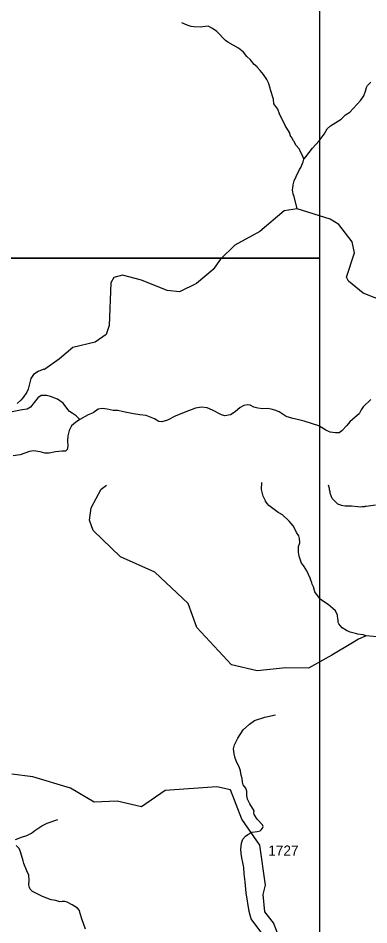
# Model space of a CAD drawing. Extents: x 1159738 to 1321356, y 736314 to 882035.
# Drawn here: x 1285565 to 1289863, y 802823 to 813953 of the extents above; entities that cross this region are included whole.
import ezdxf

# ---------------------------------------------------------------- set-up
doc = ezdxf.new("R2010")
doc.units = 0
for name, color, linetype in [('Exist Hydrographic Creek Single Shore', 7, 'Continuous'), ('Exist Hydrographic Misc Water Feature', 7, 'Continuous'), ('Exist Road Non-System Type 51', 7, 'Continuous'), ('Exist Road Secondary Type 10 Attributed', 7, 'Continuous'), ('Exist Road Secondary Type 51 Attributed', 7, 'Continuous'), ('Exist Road Secondary Type 51 Number Label', 7, 'Continuous'), ('Map Preparation Inset Cut Line', 7, 'Continuous')]:
    doc.layers.add(name, color=color, linetype=linetype)

msp = doc.modelspace()

# ---------------------------------------------------------------- linework, layer by layer
at = {"layer": 'Exist Hydrographic Creek Single Shore'}
msp.add_lwpolyline([(1288741, 802732), (1288694, 802848), (1288589, 802985), (1288569, 803195), (1288597, 803309), (1288526, 803803), (1288308, 804119), (1288167, 804480), (1288001, 804516), (1287366, 804473), (1287078, 804272), (1286779, 804340), (1286496, 804330), (1286208, 804503), (1285744, 804640), (1285487, 804672)], dxfattribs=at)
at = {"layer": 'Exist Hydrographic Misc Water Feature'}
for points in [[(1289067, 812222), (1289052, 812267), (1289014, 812338), (1289015, 812344), (1288974, 812389), (1288945, 812443), (1288940, 812446), (1288915, 812491), (1288909, 812495), (1288891, 812548), (1288837, 812633), (1288770, 812780), (1288747, 812836), (1288701, 812902), (1288695, 812958), (1288658, 813071), (1288655, 813095), (1288633, 813160), (1288614, 813200), (1288574, 813262), (1288532, 813311), (1288493, 813350), (1288493, 813356), (1288456, 813385), (1288414, 813439), (1288367, 813480), (1288328, 813534), (1288264, 813584), (1288136, 813658), (1288107, 813679), (1288000, 813788), (1287949, 813825), (1287894, 813853), (1287798, 813842), (1287718, 813845), (1287686, 813850), (1287638, 813865), (1287571, 813897)], [(1289067, 812222), (1289092, 812249), (1289172, 812358), (1289256, 812448), (1289316, 812530), (1289354, 812593), (1289395, 812632), (1289493, 812691), (1289526, 812714), (1289577, 812767), (1289632, 812800), (1289765, 812944), (1289801, 812999), (1289823, 813055), (1289836, 813102), (1289849, 813126), (1289886, 813165)], [(1288984, 811613), (1288947, 811762), (1288936, 811794), (1288933, 811826), (1288929, 811834), (1288930, 811882), (1288935, 811890), (1288935, 811906), (1288949, 811954), (1288972, 812009), (1289015, 812096), (1289030, 812119), (1289058, 812190), (1289067, 812222)], [(1290197, 810417), (1289793, 810576), (1289613, 810724), (1289589, 810774), (1289688, 811071), (1289658, 811206), (1289497, 811419), (1289390, 811487), (1288984, 811613), (1288825, 811587), (1288527, 811334), (1288223, 811166), (1288044, 810995), (1287957, 810866), (1287753, 810696), (1287542, 810592), (1287392, 810611), (1287078, 810736), (1286846, 810799), (1286737, 810769), (1286702, 810704), (1286681, 810179), (1286645, 810071), (1286509, 809976), (1286234, 809909), (1286071, 809772), (1285889, 809641)], [(1285889, 809641), (1285881, 809642), (1285812, 809616), (1285755, 809578), (1285721, 809531), (1285689, 809400), (1285672, 809360), (1285627, 809298), (1285599, 809264), (1285552, 809222)], [(1289829, 806371), (1289795, 806382), (1289723, 806393), (1289715, 806397), (1289636, 806415), (1289591, 806436), (1289537, 806469), (1289495, 806520), (1289491, 806528), (1289488, 806544), (1289489, 806568), (1289485, 806576), (1289478, 806624), (1289454, 806677), (1289423, 806708), (1289364, 806756), (1289273, 806817), (1289203, 806909), (1289185, 806974), (1289170, 807006), (1289166, 807022), (1289151, 807055), (1289144, 807079), (1289103, 807168), (1289063, 807233), (1289038, 807264), (1289008, 807347), (1289001, 807396), (1289000, 807467), (1289017, 807511), (1289017, 807519), (1289015, 807567), (1289004, 807599), (1288977, 807638), (1288964, 807669), (1288934, 807722), (1288885, 807777), (1288804, 807858), (1288752, 807883), (1288639, 807969), (1288616, 807994), (1288597, 808022), (1288597, 808028), (1288570, 808085), (1288552, 808150), (1288549, 808166), (1288550, 808254)], [(1290181, 806340), (1289829, 806371), (1289738, 806329), (1289662, 806285), (1289408, 806133), (1289125, 805975), (1288846, 805980), (1288495, 805941), (1288180, 806013), (1287757, 806474), (1287648, 806769), (1287240, 807154), (1286820, 807340), (1286486, 807665), (1286439, 807791), (1286459, 807941), (1286582, 808172), (1286650, 808220)], [(1289944, 807974), (1289831, 807957), (1289815, 807958), (1289807, 807954), (1289783, 807955), (1289767, 807951), (1289727, 807953), (1289651, 807963), (1289575, 807961), (1289527, 807970), (1289519, 807975), (1289482, 807988), (1289451, 808019), (1289445, 808022), (1289412, 808057), (1289388, 808123), (1289388, 808139), (1289381, 808164), (1289382, 808180), (1289371, 808220)]]:
    msp.add_lwpolyline(points, dxfattribs=at)
at = {"layer": 'Exist Road Non-System Type 51'}
for points in [[(1286323, 809027), (1286275, 809073), (1286228, 809104), (1286196, 809123), (1286173, 809149), (1286116, 809227), (1286046, 809276), (1285962, 809309), (1285912, 809321), (1285849, 809319), (1285808, 809293), (1285715, 809178), (1285676, 809151), (1285613, 809145), (1285490, 809120)], [(1289888, 809273), (1289795, 809180), (1289771, 809144), (1289745, 809097), (1289695, 809054), (1289632, 808999), (1289593, 808954), (1289532, 808888), (1289498, 808864), (1289455, 808861), (1289389, 808872), (1289338, 808897), (1289249, 808950), (1289070, 809006), (1288991, 809027), (1288931, 809040), (1288893, 809051), (1288852, 809065), (1288766, 809119), (1288710, 809140), (1288667, 809154), (1288622, 809162), (1288565, 809158), (1288501, 809165), (1288452, 809178), (1288411, 809201), (1288375, 809205), (1288332, 809199), (1288286, 809174), (1288225, 809120), (1288168, 809085), (1288100, 809070), (1288057, 809085), (1287946, 809142), (1287883, 809171), (1287814, 809176), (1287740, 809167), (1287602, 809111), (1287490, 809068), (1287396, 809019), (1287325, 808997), (1287291, 809002), (1287235, 809033), (1287133, 809074), (1287056, 809085), (1286979, 809096), (1286858, 809121), (1286786, 809135), (1286729, 809135), (1286656, 809153), (1286600, 809160), (1286546, 809153), (1286486, 809106), (1286425, 809083), (1286323, 809027), (1286268, 808990), (1286220, 808949), (1286189, 808892), (1286173, 808827), (1286170, 808763), (1286173, 808697), (1286164, 808657), (1286147, 808636), (1286105, 808636), (1286025, 808629), (1285946, 808614), (1285891, 808611), (1285835, 808629), (1285755, 808641), (1285705, 808635)], [(1285705, 808635), (1285591, 808591), (1285503, 808580)], [(1288406, 804309), (1288376, 804365), (1288368, 804413), (1288367, 804466), (1288356, 804502), (1288324, 804540), (1288316, 804576), (1288312, 804621), (1288297, 804660), (1288289, 804713), (1288276, 804762), (1288247, 804815), (1288227, 804868), (1288213, 804921), (1288206, 804982), (1288217, 805031), (1288256, 805114), (1288323, 805219), (1288399, 805288), (1288461, 805332), (1288587, 805373), (1288718, 805402)], [(1285533, 803872), (1285606, 803898), (1285670, 803920), (1285730, 803950), (1285770, 803981), (1285857, 804039), (1285919, 804070), (1286050, 804116)], [(1286391, 802772), (1286346, 802896), (1286327, 802962), (1286317, 803000), (1286291, 803027), (1286228, 803068), (1286167, 803103), (1286137, 803108), (1286104, 803110), (1286075, 803105), (1286026, 803123), (1285970, 803129), (1285864, 803171), (1285789, 803208), (1285740, 803234), (1285714, 803260), (1285703, 803282), (1285697, 803316), (1285700, 803366), (1285696, 803435), (1285671, 803487), (1285636, 803576), (1285626, 803610), (1285596, 803718), (1285576, 803761), (1285541, 803798)]]:
    msp.add_lwpolyline(points, dxfattribs=at)
at = {"layer": 'Exist Road Secondary Type 10 Attributed'}
msp.add_lwpolyline([(1288560, 804009), (1288567, 804031), (1288559, 804050), (1288496, 804120), (1288456, 804177), (1288453, 804204), (1288456, 804224), (1288439, 804255), (1288406, 804309)], dxfattribs=at)
at = {"layer": 'Exist Road Secondary Type 51 Attributed'}
msp.add_lwpolyline([(1288553, 802721), (1288422, 802897), (1288398, 802989), (1288361, 803217), (1288346, 803350), (1288335, 803449), (1288330, 803529), (1288320, 803588), (1288305, 803646), (1288299, 803698), (1288293, 803754), (1288302, 803828), (1288320, 803874), (1288351, 803911), (1288379, 803932), (1288433, 803959), (1288496, 803969), (1288533, 803979), (1288545, 803988), (1288560, 804009)], dxfattribs=at)
at = {"layer": 'Map Preparation Inset Cut Line'}
for points in [[(1261974, 811005), (1261974, 820370), (1275065, 820370), (1275065, 829295), (1309749, 829295), (1309749, 816385), (1289258, 816385), (1289258, 811005)], [(1289258, 782300), (1309749, 782300), (1309749, 816385), (1289258, 816385)], [(1213575, 811005), (1289258, 811005), (1289258, 782300), (1274049, 782297), (1274049, 766757), (1213575, 766757)]]:
    msp.add_lwpolyline(points, close=True, dxfattribs=at)

# ---------------------------------------------------------------- texts
at = {"layer": 'Exist Road Secondary Type 51 Number Label'}
msp.add_text('1727', height=125, dxfattribs=at).set_placement((1288630, 803672))

doc.saveas('drawing.dxf')
